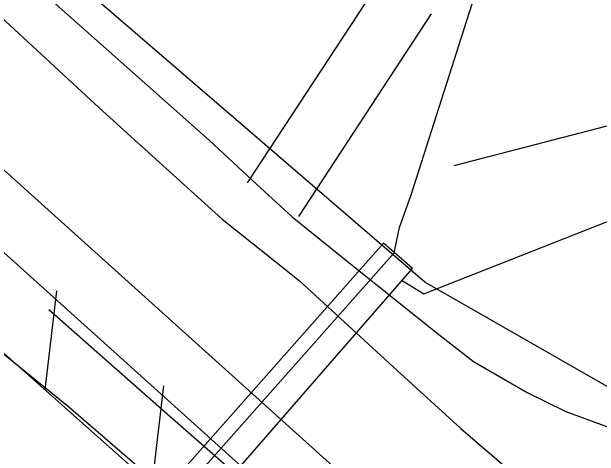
# Model space of a CAD drawing. Extents: x 3568792 to 3606828, y 529143 to 554785.
# Drawn here: x 3574820.6 to 3575107.8, y 543743.5 to 543961 of the extents above; entities that cross this region are included whole.
import ezdxf

# ---------------------------------------------------------------- set-up
doc = ezdxf.new("R2010")
doc.units = 0
for name, color, linetype in [('V-CHAN-DOCK', 7, 'Continuous'), ('V-FLOD-BASE', 7, 'Continuous'), ('V-LEVE-TOET', 7, 'Continuous'), ('V-ROAD-CNTR', 7, 'Continuous'), ('V-RRAP-FSHR', 7, 'Continuous'), ('V-SITE-OTLN', 7, 'Continuous'), ('V-SURV-LINE', 7, 'Continuous'), ('V-UTIL-LINE', 7, 'Continuous')]:
    doc.layers.add(name, color=color, linetype=linetype)

msp = doc.modelspace()

# ---------------------------------------------------------------- linework, layer by layer
at = {"layer": 'V-CHAN-DOCK'}
msp.add_lwpolyline([(3574897.91, 543698.87), (3575016.49, 543835.33), (3575002.32, 543847.71), (3574876.49, 543705.45)], dxfattribs=at)
at = {"layer": 'V-FLOD-BASE'}
msp.add_lwpolyline([(3574838.77, 543815.27), (3574895.35, 543765.47), (3574966.85, 543702.77), (3575011.19, 543664.98), (3575051.45, 543631.2), (3575083.5, 543612.17), (3575091.33, 543608.16), (3575099.25, 543604.34), (3575107.27, 543600.72), (3575115.37, 543597.29), (3575123.55, 543594.07), (3575131.81, 543591.04), (3575140.14, 543588.22), (3575148.54, 543585.61), (3575157, 543583.2), (3575165.51, 543581), (3575215.95, 543565.72), (3575274.06, 543545.57), (3575289.36, 543541.21)], dxfattribs=at)
at = {"layer": 'V-LEVE-TOET'}
for points in [[(3574440.75, 544273.63), (3574499.6, 544233.19), (3574552.59, 544193.88), (3574593.26, 544158.55), (3574664.6, 544093.66), (3574725.33, 544039.2), (3574782.51, 543988.81), (3574863.3, 543914.06), (3574923.44, 543859.59), (3574938.65, 543847.46), (3574961.14, 543829.51), (3575008.91, 543785.47), (3575040.16, 543757.07), (3575073.75, 543728.12)], [(3574436.5, 544120.27), (3574479.25, 544085.47), (3574531.21, 544038.02), (3574611.88, 543965.95), (3574685.2, 543902.92), (3574749.97, 543847.69), (3574848.3, 543767.9), (3574934.45, 543693.45), (3575013.89, 543623.8), (3575067.59, 543586.07), (3575091.34, 543574.75), (3575160.05, 543553.52), (3575248.83, 543525.79), (3575300.5, 543511.69), (3575316.32, 543505.16), (3575327.89, 543499.8), (3575343.09, 543494.47), (3575361.95, 543487.97), (3575408.79, 543471.4), (3575450.14, 543457.81), (3575507.99, 543430.42), (3575554.25, 543411.42)]]:
    msp.add_lwpolyline(points, dxfattribs=at)
at = {"layer": 'V-ROAD-CNTR'}
for points in [[(3574275.99, 544424.31), (3574382.11, 544349.86), (3574429.85, 544318.34), (3574463.82, 544293.49), (3574498.77, 544266.78), (3574539.58, 544231.79), (3574589.51, 544189.09), (3574917.21, 543897.99), (3574940.3, 543876.59), (3574957.62, 543860.65), (3574986.38, 543837.53), (3575014.66, 543814.86), (3575027.12, 543804.88), (3575046.28, 543789.93), (3575072.49, 543774.71), (3575091.49, 543765.38), (3575186.22, 543730.47), (3575542.58, 543608.46)], [(3574935.87, 543877.34), (3575000.73, 543976.35)], [(3574960.96, 543860.9), (3575025.83, 543959.91)]]:
    msp.add_lwpolyline(points, dxfattribs=at)
at = {"layer": 'V-RRAP-FSHR'}
for p, q in [((3574837, 543775.99), (3574842.67, 543824.49)), ((3574889.28, 543729.45), (3574894.96, 543777.95))]:
    msp.add_line(p, q, dxfattribs=at)
msp.add_lwpolyline([(3574504.58, 544071.86), (3574883.23, 543734.84), (3574975.24, 543661.88), (3575027.98, 543619.25), (3575045.19, 543607.06), (3575076.58, 543590.57), (3575094.18, 543581.2), (3575115.47, 543574.28), (3575132.05, 543568.17), (3575169.38, 543556.22)], dxfattribs=at)
at = {"layer": 'V-SITE-OTLN'}
msp.add_lwpolyline([(3577019.93, 542441.12), (3576823.41, 542760.84), (3576805.05, 542790.7), (3576458.33, 543063.76), (3576301.56, 543172.38), (3576264.85, 543198.76), (3576259.54, 543202.57), (3576140.95, 543281.61), (3576067.97, 543330.24), (3575856.22, 543477.61), (3575678.21, 543582.74), (3575624.79, 543609.7), (3575587.48, 543624.82), (3575515, 543644.56), (3575329.16, 543698.95), (3575120.75, 543772.5), (3575022.49, 543828.68), (3574862.4, 543966.81), (3574643.66, 544173.69), (3574448.81, 544327.81), (3574314.8, 544438.85), (3574104.2, 544568.84), (3573862.5, 544722.56), (3573643.31, 544865.27)], dxfattribs=at)
at = {"layer": 'V-SURV-LINE'}
for points in [[(3574496.11, 544172.58), (3575056.08, 543667.87)], [(3575035.98, 543645.6), (3574476.01, 544150.31)]]:
    msp.add_lwpolyline(points, dxfattribs=at)
at = {"layer": 'V-UTIL-LINE'}
for points in [[(3575036.77, 543885.79), (3575200.26, 543928.18), (3575297.62, 543955.94), (3575443.65, 544020.67), (3575518.94, 544090.81), (3575571.52, 544140.67), (3575593.42, 544162.95), (3575608.34, 544155.85), (3575622.98, 544180.47), (3575623.35, 544184.49), (3575718.18, 544133.11), (3575720.26, 544125.1), (3575733.97, 544117.99), (3575748.57, 544148.23), (3575790.95, 544124.51), (3575871.68, 544261.76), (3575901.35, 544313.43)], [(3575007.56, 543843.07), (3575010.12, 543855.43), (3575016.01, 543871.95), (3575049.23, 543976.26), (3575065.66, 544027.01), (3575088.21, 544065.76), (3575112.44, 544051.52), (3575180.89, 544169.39), (3575202.29, 544202.91)], [(3575011.42, 543829.49), (3575022.06, 543823.01), (3575196.96, 543892.01), (3575366.69, 543956.94), (3575396.3, 543969.65)], [(3574766.03, 543470.06), (3574892.37, 543610.94), (3574883.74, 543703.08), (3575007.56, 543843.07)]]:
    msp.add_lwpolyline(points, dxfattribs=at)

doc.saveas('drawing.dxf')
